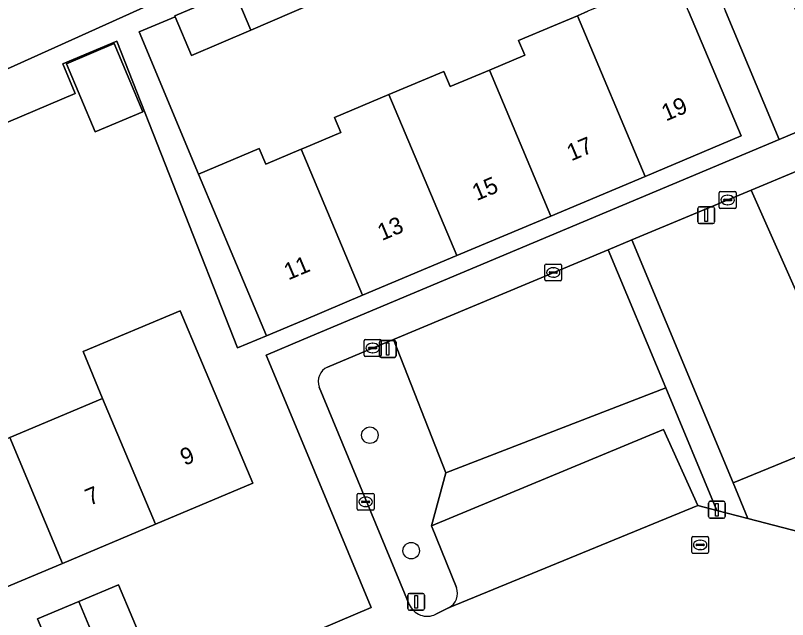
# Model space of a CAD drawing. Extents: x 157767 to 159172, y 387839 to 389425.
# Drawn here: x 158982.89 to 159028.72, y 388213.89 to 388249.75 of the extents above; entities that cross this region are included whole.
import ezdxf

# ---------------------------------------------------------------- set-up
doc = ezdxf.new("R2010")
doc.units = 0
for name, color, linetype in [('IMGEO_Boom', 7, 'Continuous'), ('IMGEO_Erf', 7, 'Continuous'), ('IMGEO_Groenvoorziening', 7, 'Continuous'), ('IMGEO_Kolk', 7, 'Continuous'), ('IMGEO_Lichtmast', 7, 'Continuous'), ('IMGEO_Pand', 7, 'Continuous'), ('IMGEO_Pand_nummerreeks', 7, 'Continuous'), ('IMGEO_Parkeervlak_open', 7, 'Continuous'), ('IMGEO_Voetpad_open', 7, 'Continuous')]:
    doc.layers.add(name, color=color, linetype=linetype)

msp = doc.modelspace()

# ---------------------------------------------------------------- linework, layer by layer
at = {"layer": 'IMGEO_Boom'}
for centre in [(159003.928, 388224.834), (159006.381, 388217.975)]:
    msp.add_circle(centre, 0.489, dxfattribs=at)
at = {"layer": 'IMGEO_Erf'}
for points in [[(158918.765, 388250), (158927.716, 388228.455), (158929.775, 388223.498), (158960.843, 388236.405), (158961.069, 388235.86), (158966.505, 388238.118), (158964.723, 388242.313), (158967.025, 388243.291), (158969.546, 388244.363), (158971.346, 388240.129), (158972.19, 388240.48), (158977.538, 388242.751), (158975.755, 388246.948), (158978.259, 388248.012), (158980.5, 388248.965), (158982.284, 388244.767), (158982.412, 388244.821), (158981.778, 388246.313), (159004.585, 388256.602)], [(159000.591, 388250.485), (158996.866, 388248.886), (158993.35, 388247.376), (158992.367, 388249.665), (158990.226, 388248.77), (158993.751, 388240.333), (158997.354, 388241.85), (158997.745, 388240.921), (158999.845, 388241.805), (159000, 388241.87), (159002.202, 388242.796), (159001.824, 388243.696), (159005.055, 388245.056), (159008.318, 388246.43), (159008.697, 388245.528), (159011.025, 388246.507), (159013.127, 388247.392), (159012.757, 388248.27), (159014.826, 388249.141), (159016.245, 388249.738), (159016.867, 388250)], [(159022.835, 388250), (159025.964, 388242.597), (159020.26, 388240.197), (159014.671, 388237.844), (159009.081, 388235.492), (159003.491, 388233.139), (159000, 388231.67), (158997.788, 388230.739), (158996.079, 388230.02), (158988.911, 388248.221), (158985.696, 388246.878), (158986.431, 388245.118), (158967.946, 388237.267)], [(158970.643, 388200.552), (159000, 388212.895), (159004.007, 388214.605), (159000, 388224.23), (158997.771, 388229.583), (159000, 388230.526), (159028.215, 388242.391), (159025.029, 388250)], [(158982.562, 388224.693), (158988.066, 388227.01), (158986.909, 388229.801), (158992.664, 388232.224), (158993.837, 388229.438), (158996.978, 388221.976), (158991.209, 388219.548), (158985.679, 388217.221), (158980.149, 388214.894)]]:
    msp.add_lwpolyline(points, dxfattribs=at)
for points in [[(158987.623, 388242.849), (158985.93, 388246.872), (158988.744, 388248.08), (158990.446, 388244.037)], [(158986.65, 388214.953), (158989.013, 388215.947), (158990.707, 388211.921), (158988.335, 388210.923), (158985.903, 388209.899), (158984.209, 388213.925)]]:
    msp.add_lwpolyline(points, close=True, dxfattribs=at)
at = {"layer": 'IMGEO_Groenvoorziening'}
for points in [[(159023.93, 388263.272), (159020.14, 388261.678), (159020.278, 388261.349), (159025.029, 388250), (159028.215, 388242.391), (159031.674, 388243.846), (159029.221, 388250)], [(159034.167, 388225.524), (159038.997, 388217.986), (159041.705, 388219.238), (159040.046, 388222.227), (159037.068, 388227.594), (159030.536, 388241.218), (159029.274, 388240.735), (159029.311, 388240.534), (159026.564, 388239.386), (159032.921, 388225.05)], [(159032.921, 388225.05), (159026.564, 388239.386), (159019.473, 388236.423), (159025.489, 388222.007)], [(159005.33, 388230.514), (159008.443, 388222.599), (159021.485, 388227.645), (159018.078, 388235.841)], [(159021.355, 388225.165), (159023.393, 388220.656), (159024.512, 388220.365), (159021.485, 388227.645), (159008.443, 388222.599), (159007.591, 388219.445)]]:
    msp.add_lwpolyline(points, close=True, dxfattribs=at)
for points in [[(159008.443, 388222.599), (159005.33, 388230.514), (159004.648, 388230.229), (159004.55, 388230.188), (159001.421, 388228.881)], [(159000.924, 388227.686), (159005.99, 388215.451), (159006.267, 388214.783)], [(159034.167, 388225.524), (159032.921, 388225.05), (159025.489, 388222.007), (159026.363, 388219.883), (159036.189, 388217.325), (159036.625, 388217), (159038.67, 388215.306)], [(159009.062, 388215.795), (159007.591, 388219.445), (159008.443, 388222.599)], [(159007.836, 388214.204), (159008.602, 388214.585)]]:
    msp.add_lwpolyline(points, dxfattribs=at)
for centre, radius, start, end in [((159001.781, 388228.031), 0.923, 112.9193, 201.9159), ((159008.178, 388215.439), 0.953, 296.4063, 21.9636), ((159007.325, 388215.234), 1.15, 203.0823, 296.407)]:
    msp.add_arc(centre, radius, start, end, dxfattribs=at)
at = {"layer": 'IMGEO_Kolk'}
for p, q in [((159024.665, 388238.37), (159024.665, 388239.222)), ((159024.74, 388239.296), (159025.592, 388239.296)), ((159025.153, 388239.076), (159025.178, 388239.076)), ((159025.666, 388239.222), (159025.666, 388238.37)), ((159024.924, 388238.79), (159024.924, 388238.802)), ((159025.362, 388238.753), (159024.964, 388238.753)), ((159024.967, 388238.839), (159025.365, 388238.839)), ((159025.176, 388238.516), (159025.151, 388238.516)), ((159025.408, 388238.802), (159025.408, 388238.79)), ((159025.592, 388238.296), (159024.74, 388238.296)), ((159014.309, 388234.068), (159014.309, 388234.92)), ((159014.384, 388234.994), (159015.236, 388234.994)), ((159015.31, 388234.92), (159015.31, 388234.068)), ((159014.568, 388234.488), (159014.568, 388234.5)), ((159015.006, 388234.451), (159014.608, 388234.451)), ((159014.611, 388234.537), (159015.009, 388234.537)), ((159014.797, 388234.774), (159014.822, 388234.774)), ((159015.052, 388234.5), (159015.052, 388234.488)), ((159015.236, 388233.994), (159014.384, 388233.994)), ((159014.82, 388234.214), (159014.795, 388234.214)), ((159003.592, 388229.581), (159003.592, 388230.433)), ((159003.667, 388230.507), (159004.519, 388230.507)), ((159004.08, 388230.287), (159004.105, 388230.287)), ((159004.593, 388230.433), (159004.593, 388229.581)), ((159003.851, 388230.001), (159003.851, 388230.013)), ((159004.289, 388229.964), (159003.891, 388229.964)), ((159003.894, 388230.05), (159004.292, 388230.05)), ((159004.335, 388230.013), (159004.335, 388230.001)), ((159004.519, 388229.507), (159003.667, 388229.507)), ((159004.103, 388229.727), (159004.078, 388229.727)), ((159003.175, 388220.453), (159003.175, 388221.305)), ((159003.25, 388221.379), (159004.102, 388221.379)), ((159003.663, 388221.159), (159003.688, 388221.159)), ((159004.176, 388221.305), (159004.176, 388220.453)), ((159003.434, 388220.873), (159003.434, 388220.885)), ((159003.872, 388220.836), (159003.474, 388220.836)), ((159003.477, 388220.922), (159003.875, 388220.922)), ((159003.918, 388220.885), (159003.918, 388220.873)), ((159004.102, 388220.379), (159003.25, 388220.379)), ((159003.686, 388220.599), (159003.661, 388220.599)), ((159023.105, 388218.818), (159023.957, 388218.818)), ((159023.03, 388217.892), (159023.03, 388218.744)), ((159023.289, 388218.312), (159023.289, 388218.324)), ((159023.332, 388218.361), (159023.73, 388218.361)), ((159023.518, 388218.598), (159023.543, 388218.598)), ((159023.773, 388218.324), (159023.773, 388218.312)), ((159024.031, 388218.744), (159024.031, 388217.892)), ((159023.727, 388218.275), (159023.329, 388218.275)), ((159023.541, 388218.038), (159023.516, 388218.038)), ((159023.957, 388217.818), (159023.105, 388217.818))]:
    msp.add_line(p, q, dxfattribs=at)
for points in [[(159024.665, 388238.37), (159024.665, 388239.222)], [(159024.74, 388239.296), (159025.592, 388239.296)], [(159025.666, 388239.222), (159025.666, 388238.37)], [(159025.592, 388238.296), (159024.74, 388238.296)], [(159014.309, 388234.068), (159014.309, 388234.92)], [(159014.384, 388234.994), (159015.236, 388234.994)], [(159015.31, 388234.92), (159015.31, 388234.068)], [(159015.236, 388233.994), (159014.384, 388233.994)], [(159003.592, 388229.581), (159003.592, 388230.433)], [(159003.667, 388230.507), (159004.519, 388230.507)], [(159004.593, 388230.433), (159004.593, 388229.581)], [(159004.519, 388229.507), (159003.667, 388229.507)], [(159003.175, 388220.453), (159003.175, 388221.305)], [(159003.25, 388221.379), (159004.102, 388221.379)], [(159004.176, 388221.305), (159004.176, 388220.453)], [(159004.102, 388220.379), (159003.25, 388220.379)], [(159023.105, 388218.818), (159023.957, 388218.818)], [(159023.03, 388217.892), (159023.03, 388218.744)], [(159024.031, 388218.744), (159024.031, 388217.892)], [(159023.957, 388217.818), (159023.105, 388217.818)]]:
    msp.add_lwpolyline(points, dxfattribs=at)
for centre, radius, start, end in [((159024.742, 388239.22), 0.0765, 91.552, 178.448), ((159024.742, 388239.22), 0.0765, 91.552, 178.448), ((159025.59, 388239.22), 0.0765, 1.552, 88.448), ((159025.59, 388239.22), 0.0765, 1.552, 88.448), ((159024.964, 388238.799), 0.0403, 85.8775, 175.7526), ((159024.961, 388238.789), 0.0366, 178.938, 274.7102), ((159025.365, 388238.796), 0.043, 264.8664, 352.4533), ((159025.369, 388238.801), 0.0386, 1.7309, 96.639), ((159024.742, 388238.372), 0.0765, 181.552, 268.448), ((159024.742, 388238.372), 0.0765, 181.552, 268.448), ((159025.59, 388238.372), 0.0765, 271.552, 358.448), ((159025.59, 388238.372), 0.0765, 271.552, 358.448), ((159014.386, 388234.918), 0.0765, 91.552, 178.448), ((159014.386, 388234.918), 0.0765, 91.552, 178.448), ((159015.234, 388234.918), 0.0765, 1.552, 88.448), ((159015.234, 388234.918), 0.0765, 1.552, 88.448), ((159014.608, 388234.497), 0.0403, 85.8775, 175.7526), ((159014.605, 388234.487), 0.0366, 178.938, 274.7102), ((159015.009, 388234.494), 0.043, 264.8664, 352.4533), ((159015.013, 388234.499), 0.0386, 1.7309, 96.639), ((159014.386, 388234.07), 0.0765, 181.552, 268.448), ((159014.386, 388234.07), 0.0765, 181.552, 268.448), ((159015.234, 388234.07), 0.0765, 271.552, 358.448), ((159015.234, 388234.07), 0.0765, 271.552, 358.448), ((159003.669, 388230.431), 0.0765, 91.552, 178.448), ((159003.669, 388230.431), 0.0765, 91.552, 178.448), ((159004.517, 388230.431), 0.0765, 1.552, 88.448), ((159004.517, 388230.431), 0.0765, 1.552, 88.448), ((159003.891, 388230.01), 0.0403, 85.8775, 175.7526), ((159003.888, 388230), 0.0366, 178.938, 274.7102), ((159004.292, 388230.007), 0.043, 264.8664, 352.4533), ((159004.296, 388230.012), 0.0386, 1.7309, 96.639), ((159003.669, 388229.583), 0.0765, 181.552, 268.448), ((159003.669, 388229.583), 0.0765, 181.552, 268.448), ((159004.517, 388229.583), 0.0765, 271.552, 358.448), ((159004.517, 388229.583), 0.0765, 271.552, 358.448), ((159003.252, 388221.303), 0.0765, 91.552, 178.448), ((159003.252, 388221.303), 0.0765, 91.552, 178.448), ((159004.1, 388221.303), 0.0765, 1.552, 88.448), ((159004.1, 388221.303), 0.0765, 1.552, 88.448), ((159003.474, 388220.882), 0.0403, 85.8775, 175.7526), ((159003.471, 388220.872), 0.0366, 178.938, 274.7102), ((159003.875, 388220.879), 0.043, 264.8664, 352.4533), ((159003.879, 388220.884), 0.0386, 1.7309, 96.639), ((159003.252, 388220.455), 0.0765, 181.552, 268.448), ((159003.252, 388220.455), 0.0765, 181.552, 268.448), ((159004.1, 388220.455), 0.0765, 271.552, 358.448), ((159004.1, 388220.455), 0.0765, 271.552, 358.448), ((159023.107, 388218.742), 0.0765, 91.552, 178.448), ((159023.107, 388218.742), 0.0765, 91.552, 178.448), ((159023.955, 388218.742), 0.0765, 1.552, 88.448), ((159023.955, 388218.742), 0.0765, 1.552, 88.448), ((159023.329, 388218.321), 0.0403, 85.8775, 175.7526), ((159023.734, 388218.323), 0.0386, 1.7309, 96.639), ((159023.107, 388217.894), 0.0765, 181.552, 268.448), ((159023.107, 388217.894), 0.0765, 181.552, 268.448), ((159023.326, 388218.311), 0.0366, 178.938, 274.7102), ((159023.73, 388218.318), 0.043, 264.8664, 352.4533), ((159023.955, 388217.894), 0.0765, 271.552, 358.448), ((159023.955, 388217.894), 0.0765, 271.552, 358.448)]:
    msp.add_arc(centre, radius, start, end, dxfattribs=at)
for centre, major_axis, ratio, start_param, end_param in [((159025.152, 388238.796), (-0.387, 0.002), 0.722429, 4.712389, 7.853982), ((159025.177, 388238.796), (-0.39, 0.002), 0.717154, 1.570796, 4.712389), ((159014.796, 388234.494), (-0.387, 0.002), 0.722429, 4.712389, 7.853982), ((159014.821, 388234.494), (-0.39, 0.002), 0.717154, 1.570796, 4.712389), ((159004.079, 388230.007), (-0.387, 0.002), 0.722429, 4.712389, 7.853982), ((159004.104, 388230.007), (-0.39, 0.002), 0.717154, 1.570796, 4.712389), ((159003.662, 388220.879), (-0.387, 0.002), 0.722429, 4.712389, 7.853982), ((159003.687, 388220.879), (-0.39, 0.002), 0.717154, 1.570796, 4.712389), ((159023.517, 388218.318), (-0.387, 0.002), 0.722429, 4.712389, 7.853982), ((159023.542, 388218.318), (-0.39, 0.002), 0.717154, 1.570796, 4.712389)]:
    msp.add_ellipse(centre, major_axis=major_axis, ratio=ratio, start_param=start_param, end_param=end_param, dxfattribs=at)
at = {"layer": 'IMGEO_Lichtmast'}
for p, q in [((159023.392, 388237.492), (159023.392, 388238.292)), ((159023.392, 388238.292), (159023.392, 388237.492)), ((159023.492, 388238.392), (159024.282, 388238.392)), ((159024.282, 388238.392), (159023.492, 388238.392)), ((159024.382, 388238.292), (159024.382, 388237.492)), ((159024.382, 388237.492), (159024.382, 388238.292)), ((159024.282, 388237.392), (159023.492, 388237.392)), ((159023.492, 388237.392), (159024.282, 388237.392)), ((159004.49, 388229.549), (159004.49, 388230.349)), ((159004.49, 388230.349), (159004.49, 388229.549)), ((159004.59, 388230.449), (159005.38, 388230.449)), ((159005.38, 388230.449), (159004.59, 388230.449)), ((159005.48, 388230.349), (159005.48, 388229.549)), ((159005.48, 388229.549), (159005.48, 388230.349)), ((159005.38, 388229.449), (159004.59, 388229.449)), ((159004.59, 388229.449), (159005.38, 388229.449)), ((159024.027, 388220.007), (159024.027, 388220.807)), ((159024.027, 388220.807), (159024.027, 388220.007)), ((159024.127, 388220.907), (159024.917, 388220.907)), ((159024.917, 388220.907), (159024.127, 388220.907)), ((159025.017, 388220.807), (159025.017, 388220.007)), ((159025.017, 388220.007), (159025.017, 388220.807)), ((159024.917, 388219.907), (159024.127, 388219.907)), ((159024.127, 388219.907), (159024.917, 388219.907)), ((159006.177, 388214.538), (159006.177, 388215.338)), ((159006.177, 388215.338), (159006.177, 388214.538)), ((159006.277, 388215.438), (159007.067, 388215.438)), ((159007.067, 388215.438), (159006.277, 388215.438)), ((159007.167, 388215.338), (159007.167, 388214.538)), ((159007.167, 388214.538), (159007.167, 388215.338)), ((159007.067, 388214.438), (159006.277, 388214.438)), ((159006.277, 388214.438), (159007.067, 388214.438))]:
    msp.add_line(p, q, dxfattribs=at)
for points in [[(159023.812, 388238.267), (159023.962, 388238.267), (159023.962, 388237.517), (159023.812, 388237.517), (159023.812, 388238.267)], [(159004.91, 388230.324), (159005.06, 388230.324), (159005.06, 388229.574), (159004.91, 388229.574), (159004.91, 388230.324)], [(159024.447, 388220.782), (159024.597, 388220.782), (159024.597, 388220.032), (159024.447, 388220.032), (159024.447, 388220.782)], [(159006.597, 388215.313), (159006.747, 388215.313), (159006.747, 388214.563), (159006.597, 388214.563), (159006.597, 388215.313)]]:
    msp.add_lwpolyline(points, dxfattribs=at)
for centre, start, end in [((159023.492, 388238.292), 90, 180), ((159023.492, 388238.292), 90, 180), ((159024.282, 388238.292), 0, 90), ((159024.282, 388238.292), 360, 90), ((159023.492, 388237.492), 180, 270), ((159023.492, 388237.492), 180, 270), ((159024.282, 388237.492), 270, 0), ((159024.282, 388237.492), 270, 0), ((159004.59, 388230.349), 90, 180), ((159004.59, 388230.349), 90, 180), ((159005.38, 388230.349), 0, 90), ((159005.38, 388230.349), 360, 90), ((159004.59, 388229.549), 180, 270), ((159004.59, 388229.549), 180, 270), ((159005.38, 388229.549), 270, 0), ((159005.38, 388229.549), 270, 0), ((159024.127, 388220.807), 90, 180), ((159024.127, 388220.807), 90, 180), ((159024.917, 388220.807), 0, 90), ((159024.917, 388220.807), 360, 90), ((159024.127, 388220.007), 180, 270), ((159024.127, 388220.007), 180, 270), ((159024.917, 388220.007), 270, 0), ((159024.917, 388220.007), 270, 0), ((159006.277, 388215.338), 90, 180), ((159006.277, 388215.338), 90, 180), ((159007.067, 388215.338), 0, 90), ((159007.067, 388215.338), 360, 90), ((159006.277, 388214.538), 180, 270), ((159006.277, 388214.538), 180, 270), ((159007.067, 388214.538), 270, 0), ((159007.067, 388214.538), 270, 0)]:
    msp.add_arc(centre, 0.1, start, end, dxfattribs=at)
at = {"layer": 'IMGEO_Pand'}
for points in [[(158999.638, 388252.707), (158999.586, 388252.828), (158995.877, 388251.236), (158996.866, 388248.886), (159000.591, 388250.485)], [(159016.245, 388249.738), (159020.26, 388240.197), (159025.964, 388242.597), (159022.835, 388250), (159021.932, 388252.135), (159021.54, 388251.97), (159021.892, 388251.135), (159019.785, 388250.248), (159019.434, 388251.08), (159016.867, 388250)], [(158996.866, 388248.886), (158995.877, 388251.236), (158992.344, 388249.719), (158992.367, 388249.665), (158993.35, 388247.376)], [(159014.671, 388237.844), (159020.26, 388240.197), (159016.245, 388249.738), (159014.826, 388249.141), (159012.757, 388248.27), (159013.127, 388247.392), (159011.025, 388246.507)], [(158985.93, 388246.872), (158987.623, 388242.849), (158990.446, 388244.037), (158988.744, 388248.08)], [(159014.671, 388237.844), (159011.025, 388246.507), (159008.697, 388245.528), (159008.318, 388246.43), (159005.055, 388245.056), (159009.081, 388235.492)], [(158999.845, 388241.805), (159000, 388241.437), (159003.491, 388233.139), (159009.081, 388235.492), (159005.055, 388245.056), (159001.824, 388243.696), (159002.202, 388242.796), (159000, 388241.87)], [(158999.845, 388241.805), (158997.745, 388240.921), (158997.354, 388241.85), (158993.751, 388240.333), (158995.849, 388235.348), (158997.788, 388230.739), (159000, 388231.67), (159003.491, 388233.139), (159000, 388241.437)], [(158988.066, 388227.01), (158991.209, 388219.548), (158996.978, 388221.976), (158993.837, 388229.438), (158992.664, 388232.224), (158986.909, 388229.801)], [(158982.562, 388224.693), (158982.255, 388224.564), (158980.945, 388227.677), (158975.731, 388225.483), (158977.032, 388222.366), (158980.149, 388214.894), (158985.679, 388217.221)], [(158988.066, 388227.01), (158982.562, 388224.693), (158985.679, 388217.221), (158991.209, 388219.548)], [(158986.65, 388214.953), (158988.335, 388210.923), (158990.707, 388211.921), (158989.013, 388215.947)], [(158986.65, 388214.953), (158984.209, 388213.925), (158985.903, 388209.899), (158988.335, 388210.923)]]:
    msp.add_lwpolyline(points, close=True, dxfattribs=at)
at = {"layer": 'IMGEO_Parkeervlak_open'}
msp.add_lwpolyline([(159008.602, 388214.585), (159023.393, 388220.656), (159021.355, 388225.165), (159007.591, 388219.445), (159009.062, 388215.795)], dxfattribs=at)
msp.add_arc((159008.178, 388215.439), 0.953, 296.4063, 21.9636, dxfattribs=at)
at = {"layer": 'IMGEO_Voetpad_open'}
for points in [[(159004.585, 388256.602), (158981.778, 388246.313)], [(158967.946, 388237.267), (158986.431, 388245.118), (158985.696, 388246.878), (158988.911, 388248.221), (158996.079, 388230.02), (158997.788, 388230.739), (158995.849, 388235.348), (158993.751, 388240.333), (158990.226, 388248.77), (158992.367, 388249.665), (158992.344, 388249.719), (158995.877, 388251.236)], [(159001.421, 388228.881), (159004.55, 388230.188), (159004.648, 388230.229), (159005.33, 388230.514), (159018.078, 388235.841), (159019.473, 388236.423), (159026.564, 388239.386), (159029.311, 388240.534), (159029.274, 388240.735), (159030.536, 388241.218), (159032.41, 388241.936), (159031.674, 388243.846), (159028.215, 388242.391), (159000, 388230.526), (158997.771, 388229.583), (159000, 388224.23), (159004.007, 388214.605), (159000, 388212.895), (158970.643, 388200.552)], [(159006.267, 388214.783), (159005.99, 388215.451), (159000.924, 388227.686)], [(159038.67, 388215.306), (159036.625, 388217), (159036.189, 388217.325), (159026.363, 388219.883), (159024.512, 388220.365), (159023.393, 388220.656), (159008.602, 388214.585), (159007.836, 388214.204)]]:
    msp.add_lwpolyline(points, dxfattribs=at)
msp.add_lwpolyline([(159021.485, 388227.645), (159024.512, 388220.365), (159026.363, 388219.883), (159025.489, 388222.007), (159019.473, 388236.423), (159018.078, 388235.841)], close=True, dxfattribs=at)
for centre, radius, start, end in [((159001.781, 388228.031), 0.923, 112.9193, 201.9159), ((159007.325, 388215.234), 1.15, 203.0823, 296.407)]:
    msp.add_arc(centre, radius, start, end, dxfattribs=at)

# ---------------------------------------------------------------- texts
at = {"layer": 'IMGEO_Pand_nummerreeks'}
for s, rotation, p in [('19', 22.8239, (159021.499, 388243.453)), ('17', 22.8239, (159015.881, 388241.088)), ('15', 22.8239, (159010.262, 388238.724)), ('13', 22.8239, (159004.644, 388236.359)), ('11', 22.8245, (158999.089, 388234.021)), ('9', 22.8223, (158992.93, 388223.006)), ('7', 22.8223, (158987.294, 388220.635))]:
    msp.add_text(s, height=1, rotation=rotation, dxfattribs=at).set_placement(p)

doc.saveas('drawing.dxf')
